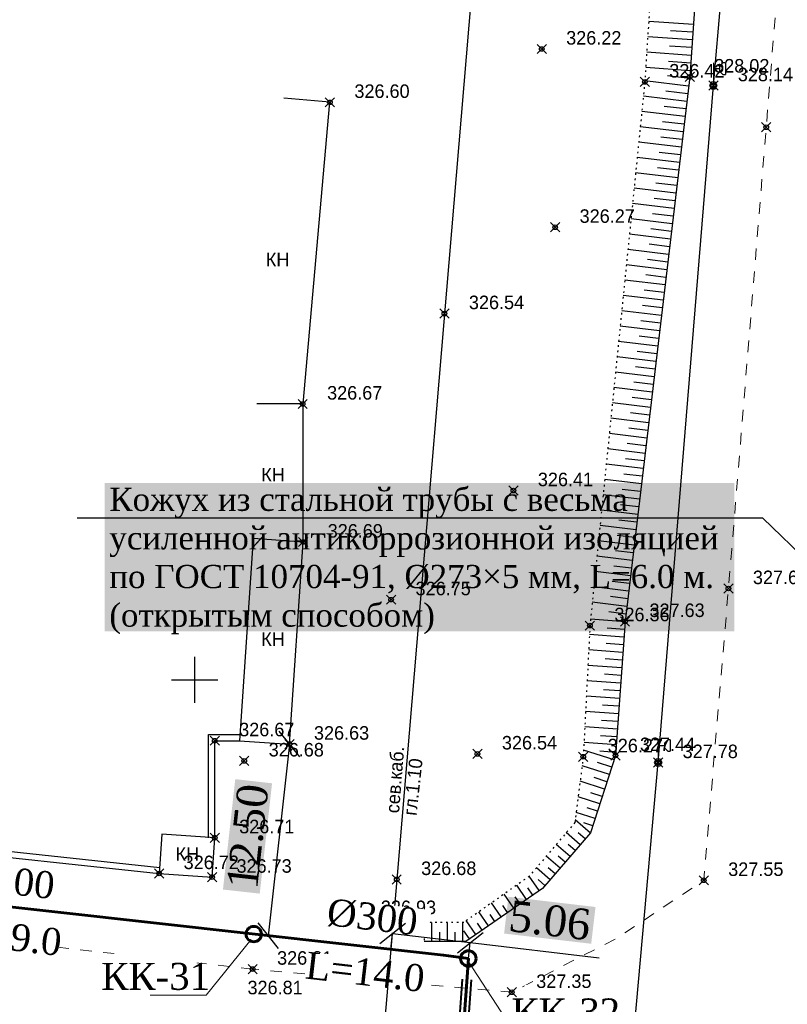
# Model space of a CAD drawing. Header units: metres. Extents: x 703769 to 722343, y 4313031 to 4317457.
# Tile 327 of 409: x 708217 to 708267, y 4315457 to 4315521. Entities that reach past the tile are written whole.
import ezdxf
from ezdxf import colors
from ezdxf.entities.mleader import LeaderData, LeaderLine
from ezdxf.math import Vec2, Vec3

# ---------------------------------------------------------------- set-up
doc = ezdxf.new("R2010")
doc.units = ezdxf.units.M
doc.header["$LTSCALE"] = 0.5
doc.header["$PDMODE"] = 35
doc.header["$PDSIZE"] = 0.3
doc.linetypes.add('Auto_Street_NotBorder_Line_m1', pattern=[3, 1.5, -1.5])
doc.linetypes.add('Контура низ откосов  Штриховая 0.1-0.5 - - - - - - -', pattern=[0.6, 0.1, -0.5])
for name, color, linetype in [('(001) Сетка', 92, 'Continuous'), ('(004) Точки рельефа', 7, 'Continuous'), ('(007) Здания', 7, 'Continuous'), ('(016) Кабель', 1, 'Continuous'), ('(019) Связь', 3, 'ИК_КАБ_СВЯЗИ'), ('(022) Возд. Линии', 7, 'Continuous'), ('(035) Откосы', 7, 'Continuous'), ('(040) Ограда', 7, 'Continuous'), ('annotation', 251, 'Continuous')]:
    doc.layers.add(name, color=color, linetype=linetype)
doc.layers.add('AUTO#_ROADS_EXIST_L', color=7, linetype='Continuous', lineweight=15, true_color=0x000000)
for name, color, linetype, lineweight in [('HK1', 36, 'Continuous', 60), ('ВК_В1', 134, 'Continuous', 40), ('ВОДОПРОВОД текст', 7, 'Continuous', 50)]:
    doc.layers.add(name, color=color, linetype=linetype, lineweight=lineweight)
doc.styles.add('D-431', font='txt')
doc.styles.add('Interproekt', font='isocpeur.ttf', dxfattribs={"width": 0.95, "oblique": 15})
doc.styles.add('P-131', font='txt')
doc.styles.add('S', font='txtwr', dxfattribs={"oblique": 15})
doc.styles.get("Standard").update_dxf_attribs({"font": 'times.ttf'})
doc.styles.add('Times New Roman', font='times.ttf')
doc.linetypes.add('ИК_КАБ_СВЯЗИ', pattern='A,4,["o",Standard,S=0.5,R=0,X=0,Y=-0.125],4,-2', length=10)
doc.linetypes.add('ИК_Э_КАБ_НН', pattern='A,8,-2,["<",Standard,S=1,R=0,X=0,Y=-0.5],8,[">",Standard,S=1,R=0,X=-0.5,Y=-0.5],-2', length=20)
doc.linetypes.add('ОГРАДА_ГЛИН', pattern='A,4,["|",Standard,S=0.8,R=0,X=0,Y=-0.8],0.5,["|",Standard,S=0.8,R=0,X=0,Y=-0.8],3.5', length=8)
doc.dimstyles.new('300', dxfattribs={"dimtxt": 2, "dimasz": 1.5, "dimexe": 0, "dimexo": 0, "dimgap": 1, "dimtad": 1, "dimzin": 0, "dimdsep": 46, "dimtxsty": 'Standard', "dimblk": 'OBLIQUE', "dimcen": 0, "dimclrd": 1, "dimclre": 1, "dimclrt": 1, "dimadec": 1, "dimazin": 0, "dimtfac": 1, "dimtofl": 0, "dimtmove": 0, "dimatfit": 3, "dimfxl": 3, "dimtfill": 2, "dimtfillclr": 7, "dimtolj": 1, "dimtzin": 0, "dimlwd": 25, "dimlwe": -1, "dimarcsym": 0})

# ---------------------------------------------------------------- blocks, each defined once
blk = doc.blocks.new('U1111')
for p, q in [((0.1, 0.45), (0.1, 2.95)), ((1.28934, 2.95), (0.85, 2.51066)), ((1.6, 2.95), (1.28934, 2.95)), ((1.6, 2.95), (1.6, 1.45)), ((0.1, 2.2), (0.85, 2.2)), ((0.85, 2.51066), (0.85, 1.88934)), ((0.85, 1.88934), (1.28934, 1.45)), ((1.28934, 1.45), (1.6, 1.45)), ((0, 0.05), (0.1, 0.05)), ((0, -0.05), (0, 0.05)), ((0.1, 0.05), (0.1, -0.05)), ((0.1, -0.05), (0, -0.05))]:
    blk.add_line(p, q)
blk.add_lwpolyline([(0.55, 0), (0.3, 0.433013), (-0.2, 0.433013), (-0.45, 0), (-0.2, -0.433013), (0.3, -0.433013)], close=True)
at = {"color": 4, "style": 'S', "oblique": 15}
blk.add_attdef('Z', (1.142936, -1.391276), '', height=2, dxfattribs=at)
blk = doc.blocks.new('Setka')
at = {"layer": '(001) Сетка'}
for p, q in [((0, 1.5), (0, -1.5)), ((-1.5, 0), (1.5, 0))]:
    blk.add_line(p, q, dxfattribs=at)
blk = doc.blocks.new('_Dot')
at = {"color": 0, "linetype": 'ByBlock', "lineweight": -2}
blk.add_line((-0.5, 0), (-1, 0), dxfattribs=at)
at = {"color": 0, "linetype": 'ByBlock', "const_width": 0.5}
blk.add_lwpolyline([(-0.25, 0, 1), (0.25, 0, 1)], format="xyb", close=True, dxfattribs=at)
blk = doc.blocks.new('_Oblique')
at = {"color": 0, "linetype": 'ByBlock', "lineweight": -2}
blk.add_line((-0.5, -0.5), (0.5, 0.5), dxfattribs=at)
blk = doc.blocks.new('*D553')
at = {"color": 1, "lineweight": 25, "transparency": 16777216}
blk.add_line((708234.619, 4315474.29), (708233.232, 4315461.872), dxfattribs=at)
at = {"layer": 'Defpoints', "color": 0, "lineweight": 40, "transparency": 16777216}
for p in [(708234.619, 4315474.29, 326.631), (708233.232, 4315461.872), (708233.232, 4315461.872)]:
    blk.add_point(p, dxfattribs=at)
at = {"color": 1, "lineweight": 25, "transparency": 16777216, "xscale": 1.5, "yscale": 1.5, "zscale": 1.5}
for p, rotation in [((708234.619, 4315474.29), 83.6274065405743), ((708233.232, 4315461.872), 263.6274065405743)]:
    blk.add_blockref('_Oblique', p, dxfattribs=dict(at, rotation=rotation))
at = {"color": 1, "lineweight": 40, "transparency": 16777216, "insert": (708231.917, 4315468.305), "char_height": 2, "attachment_point": 5, "rotation": 83.62741, "bg_fill": 1, "box_fill_scale": 1.1, "bg_fill_color": 7, "bg_fill_true_color": 16777215, "bg_fill_transparency": 0}
blk.add_mtext('\\A1;12.50', dxfattribs=at)
blk = doc.blocks.new('*D555')
at = {"color": 1, "transparency": 16777216}
for p, q in [((708241.187, 4315460.984), (708241.308, 4315462.012)), ((708246.217, 4315460.394), (708246.338, 4315461.421))]:
    blk.add_line(p, q, dxfattribs=at)
at = {"color": 1, "lineweight": 25, "transparency": 16777216}
for p, q in [((708241.308, 4315462.012), (708246.338, 4315461.421)), ((708246.338, 4315461.421), (708254.693, 4315460.441))]:
    blk.add_line(p, q, dxfattribs=at)
at = {"layer": 'Defpoints', "color": 0, "lineweight": 40, "transparency": 16777216}
for p in [(708246.338, 4315461.421), (708241.187, 4315460.984), (708246.217, 4315460.394)]:
    blk.add_point(p, dxfattribs=at)
at = {"color": 1, "lineweight": 25, "transparency": 16777216, "xscale": 1.5, "yscale": 1.5, "zscale": 1.5}
for p, rotation in [((708241.308, 4315462.012), 173.3083423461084), ((708246.338, 4315461.421), 353.3083423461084)]:
    blk.add_blockref('_Oblique', p, dxfattribs=dict(at, rotation=rotation))
at = {"color": 1, "lineweight": 40, "transparency": 16777216, "insert": (708251.496, 4315462.85), "char_height": 2, "attachment_point": 5, "rotation": 353.30834, "bg_fill": 1, "box_fill_scale": 1.1, "bg_fill_color": 7, "bg_fill_true_color": 16777215, "bg_fill_transparency": 0}
blk.add_mtext('\\A1;5.06', dxfattribs=at)

msp = doc.modelspace()

# ---------------------------------------------------------------- linework, layer by layer
at = {"layer": '(007) Здания', "elevation": 329.578, "flags": 128}
for points in [[(708235.509, 4315496.335), (708237.242, 4315515.886), (708234.253, 4315516.15)], [(708235.509, 4315487.388), (708235.509, 4315496.335), (708232.509, 4315496.335)]]:
    msp.add_lwpolyline(points, dxfattribs=at)
at = {"layer": '(007) Здания', "elevation": 329.578}
for points in [[(708231.381, 4315474.51), (708234.619, 4315474.29), (708235.509, 4315487.388), (708232.271, 4315487.608)], [(708226.168, 4315465.901), (708229.597, 4315465.668), (708229.77, 4315468.222), (708226.342, 4315468.456)]]:
    msp.add_lwpolyline(points, close=True, dxfattribs=at)
at = {"layer": '(016) Кабель', "linetype": 'ИК_Э_КАБ_НН', "elevation": 325.652, "flags": 128}
msp.add_lwpolyline([(708148.162, 4314184.928), (708151.497, 4314225.638), (708155.946, 4314277.346), (708160.092, 4314325.308), (708165.82, 4314399.254), (708169.045, 4314439.184), (708172.399, 4314480.837), (708175.762, 4314521.367), (708178.982, 4314558.811), (708182.201, 4314596.426), (708185.813, 4314637.091), (708189.128, 4314677.545), (708192.281, 4314716.43), (708195.859, 4314758.023), (708198.741, 4314794.021), (708202.87, 4314842.96), (708206.45, 4314887.572), (708209.623, 4314925.94), (708213.998, 4314964.466), (708217.888, 4315003.776), (708222.285, 4315053.198), (708227.646, 4315118.21), (708230.7, 4315153.26), (708233.599, 4315183.887), (708236.608, 4315219.867), (708239.917, 4315258.483), (708242.964, 4315292.096), (708245.88, 4315324.716), (708249.037, 4315363.449), (708251.639, 4315395.315), (708254.553, 4315428.663), (708258.525, 4315473.098), (708262.105, 4315516.97), (708265.007, 4315550.248), (708267.691, 4315583.251), (708270.438, 4315616.597), (708274.286, 4315657.842), (708277.622, 4315697.97), (708280.245, 4315726.073), (708282.134, 4315747.294), (708285.192, 4315782.765), (708287.519, 4315812.482), (708289.716, 4315837.095), (708292.577, 4315870.499), (708295.609, 4315906.644), (708298.169, 4315937.003), (708301.105, 4315969.327), (708303.908, 4316001.447), (708306.247, 4316027.782), (708309.271, 4316062.456), (708312.329, 4316097.927), (708314.656, 4316127.644), (708316.853, 4316152.257), (708319.714, 4316185.661), (708322.746, 4316221.806), (708325.306, 4316252.165), (708328.242, 4316284.489), (708331.045, 4316316.609), (708331.607, 4316322.941)], dxfattribs=at)
at = {"layer": '(019) Связь', "elevation": 324.516, "flags": 128}
msp.add_lwpolyline([(708317.145, 4316324.221), (708301.016, 4316142.912), (708256.741, 4315645.198), (708241.57, 4315465.518), (708189.214, 4314845.558), (708166.334, 4314514.295), (708160.318, 4314448.76), (708146.619, 4314291.453), (708137.034, 4314165.721), (708137.034, 4314165.721), (708137.034, 4314165.721), (708136.895, 4314100.448), (708136.888, 4314097.122)], dxfattribs=at)
at = {"layer": '(035) Откосы'}
for p, q in [((708260.805, 4315520.924, 327.807), (708257.911, 4315521.123, 327.807)), ((708260.737, 4315519.927, 327.807), (708257.847, 4315520.126, 327.807)), ((708260.771, 4315520.426, 327.807), (708259.325, 4315520.525, 327.807)), ((708260.702, 4315519.429, 327.807), (708259.259, 4315519.528, 327.807)), ((708260.668, 4315518.931, 327.807), (708257.783, 4315519.129, 327.807)), ((708260.6, 4315517.934, 327.807), (708257.719, 4315518.132, 327.807)), ((708260.634, 4315518.433, 327.807), (708259.192, 4315518.532, 327.807)), ((708260.56, 4315517.437, 327.807), (708259.128, 4315517.607, 327.807)), ((708260.501, 4315516.941, 327.807), (708257.663, 4315517.278, 327.807)), ((708260.383, 4315515.949, 327.807), (708257.566, 4315516.284, 327.807)), ((708260.442, 4315516.445, 327.807), (708259.029, 4315516.613, 327.807)), ((708260.325, 4315515.453, 327.807), (708258.92, 4315515.62, 327.807)), ((708260.266, 4315514.957, 327.807), (708257.465, 4315515.29, 327.807)), ((708260.148, 4315513.965, 327.807), (708257.365, 4315514.296, 327.807)), ((708260.207, 4315514.461, 327.807), (708258.811, 4315514.627, 327.807)), ((708260.089, 4315513.469, 327.807), (708258.702, 4315513.634, 327.807)), ((708260.03, 4315512.973, 327.807), (708257.265, 4315513.302, 327.807)), ((708259.912, 4315511.981, 327.807), (708257.164, 4315512.308, 327.807)), ((708259.971, 4315512.477, 327.807), (708258.593, 4315512.641, 327.807)), ((708259.853, 4315511.485, 327.807), (708258.483, 4315511.648, 327.807)), ((708259.794, 4315510.989, 327.807), (708257.064, 4315511.314, 327.807)), ((708259.735, 4315510.493, 327.807), (708258.374, 4315510.655, 327.807)), ((708259.676, 4315509.997, 327.807), (708256.963, 4315510.32, 327.807)), ((708259.558, 4315509.005, 327.807), (708256.863, 4315509.326, 327.807)), ((708259.617, 4315509.501, 327.807), (708258.265, 4315509.662, 327.807)), ((708259.499, 4315508.509, 327.807), (708258.156, 4315508.669, 327.807)), ((708259.44, 4315508.014, 327.807), (708256.763, 4315508.332, 327.807)), ((708259.322, 4315507.022, 327.807), (708256.662, 4315507.338, 327.807)), ((708259.381, 4315507.518, 327.807), (708258.047, 4315507.676, 327.807)), ((708259.263, 4315506.526, 327.807), (708257.938, 4315506.683, 327.807)), ((708259.204, 4315506.03, 327.807), (708256.562, 4315506.344, 327.807)), ((708259.086, 4315505.038, 327.807), (708256.462, 4315505.35, 327.807)), ((708259.145, 4315505.534, 327.807), (708257.828, 4315505.69, 327.807)), ((708259.027, 4315504.542, 327.807), (708257.719, 4315504.697, 327.807)), ((708258.968, 4315504.046, 327.807), (708256.361, 4315504.356, 327.807)), ((708258.85, 4315503.054, 327.807), (708256.261, 4315503.362, 327.807)), ((708258.909, 4315503.55, 327.807), (708257.61, 4315503.704, 327.807)), ((708258.732, 4315502.062, 327.807), (708256.161, 4315502.368, 327.807)), ((708258.791, 4315502.558, 327.807), (708257.501, 4315502.712, 327.807)), ((708258.673, 4315501.566, 327.807), (708257.392, 4315501.719, 327.807)), ((708258.614, 4315501.07, 327.807), (708256.06, 4315501.374, 327.807)), ((708258.496, 4315500.078, 327.807), (708255.96, 4315500.38, 327.807)), ((708258.555, 4315500.574, 327.807), (708257.283, 4315500.726, 327.807)), ((708258.437, 4315499.582, 327.807), (708257.173, 4315499.733, 327.807)), ((708258.378, 4315499.086, 327.807), (708255.86, 4315499.386, 327.807)), ((708258.26, 4315498.095, 327.807), (708255.759, 4315498.392, 327.807)), ((708258.319, 4315498.59, 327.807), (708257.064, 4315498.74, 327.807)), ((708258.201, 4315497.599, 327.807), (708256.955, 4315497.747, 327.807)), ((708258.142, 4315497.103, 327.807), (708255.659, 4315497.398, 327.807)), ((708258.024, 4315496.111, 327.807), (708255.558, 4315496.404, 327.807)), ((708258.083, 4315496.607, 327.807), (708256.846, 4315496.754, 327.807)), ((708257.965, 4315495.615, 327.807), (708256.737, 4315495.761, 327.807)), ((708257.906, 4315495.119, 327.807), (708255.458, 4315495.41, 327.807)), ((708257.847, 4315494.623, 327.807), (708256.628, 4315494.768, 327.807)), ((708257.788, 4315494.127, 327.807), (708255.358, 4315494.416, 327.807)), ((708257.671, 4315493.135, 327.807), (708255.257, 4315493.422, 327.807)), ((708257.729, 4315493.631, 327.807), (708256.519, 4315493.775, 327.807)), ((708257.612, 4315492.639, 327.807), (708256.409, 4315492.782, 327.807)), ((708257.553, 4315492.143, 327.807), (708255.157, 4315492.428, 327.807)), ((708257.435, 4315491.151, 327.807), (708255.057, 4315491.434, 327.807)), ((708257.494, 4315491.647, 327.807), (708256.3, 4315491.789, 327.807)), ((708257.376, 4315490.655, 327.807), (708256.191, 4315490.796, 327.807)), ((708257.317, 4315490.159, 327.807), (708254.956, 4315490.44, 327.807)), ((708257.199, 4315489.167, 327.807), (708254.856, 4315489.446, 327.807)), ((708257.258, 4315489.663, 327.807), (708256.082, 4315489.803, 327.807)), ((708257.14, 4315488.671, 327.807), (708255.973, 4315488.81, 327.807)), ((708257.081, 4315488.176, 327.807), (708254.756, 4315488.452, 327.807)), ((708256.963, 4315487.184, 327.807), (708254.655, 4315487.458, 327.807)), ((708257.022, 4315487.68, 327.807), (708255.864, 4315487.817, 327.807)), ((708256.904, 4315486.688, 327.807), (708255.754, 4315486.824, 327.807)), ((708256.845, 4315486.192, 327.807), (708254.555, 4315486.464, 327.807)), ((708256.786, 4315485.696, 327.807), (708255.645, 4315485.831, 327.807)), ((708256.727, 4315485.2, 327.807), (708254.455, 4315485.47, 327.807)), ((708256.609, 4315484.208, 327.807), (708254.354, 4315484.476, 327.807)), ((708256.668, 4315484.704, 327.807), (708255.536, 4315484.838, 327.807)), ((708256.55, 4315483.712, 327.807), (708255.427, 4315483.846, 327.807)), ((708256.491, 4315483.216, 327.807), (708254.254, 4315483.482, 327.807)), ((708256.374, 4315482.224, 327.807), (708254.143, 4315482.383, 327.807)), ((708256.432, 4315482.72, 327.807), (708255.318, 4315482.853, 327.807)), ((708256.338, 4315481.726, 327.807), (708255.218, 4315481.806, 327.807)), ((708256.303, 4315481.228, 327.807), (708254.071, 4315481.386, 327.807)), ((708256.232, 4315480.231, 327.807), (708254.021, 4315480.389, 327.807)), ((708256.267, 4315480.73, 327.807), (708255.157, 4315480.809, 327.807)), ((708256.197, 4315479.733, 327.807), (708255.096, 4315479.811, 327.807)), ((708256.161, 4315479.235, 327.807), (708253.97, 4315479.391, 327.807)), ((708256.126, 4315478.737, 327.807), (708255.035, 4315478.814, 327.807)), ((708256.09, 4315478.239, 327.807), (708253.919, 4315478.393, 327.807)), ((708256.019, 4315477.242, 327.807), (708253.868, 4315477.395, 327.807)), ((708256.055, 4315477.74, 327.807), (708254.974, 4315477.817, 327.807)), ((708255.984, 4315476.744, 327.807), (708254.914, 4315476.82, 327.807)), ((708255.948, 4315476.246, 327.807), (708253.818, 4315476.397, 327.807)), ((708255.878, 4315475.249, 327.807), (708253.767, 4315475.4, 327.807)), ((708255.913, 4315475.748, 327.807), (708254.853, 4315475.823, 327.807)), ((708255.842, 4315474.751, 327.807), (708254.792, 4315474.826, 327.807)), ((708255.807, 4315474.253, 327.807), (708253.716, 4315474.402, 327.807)), ((708255.665, 4315473.27, 327.807), (708253.691, 4315473.907, 327.807)), ((708255.771, 4315473.755, 327.807), (708254.731, 4315473.829, 327.807)), ((708255.359, 4315472.32, 327.807), (708253.594, 4315472.889, 327.807)), ((708255.512, 4315472.795, 327.807), (708254.585, 4315473.094, 327.807)), ((708255.205, 4315471.844, 327.807), (708254.367, 4315472.115, 327.807)), ((708255.052, 4315471.369, 327.807), (708253.464, 4315471.881, 327.807)), ((708254.745, 4315470.418, 327.807), (708253.335, 4315470.873, 327.807)), ((708254.899, 4315470.894, 327.807), (708254.149, 4315471.136, 327.807)), ((708254.439, 4315469.468, 327.807), (708253.205, 4315469.866, 327.807)), ((708254.592, 4315469.943, 327.807), (708253.931, 4315470.156, 327.807)), ((708254.127, 4315468.52, 327.807), (708253.142, 4315469.373, 327.807)), ((708254.285, 4315468.992, 327.807), (708253.713, 4315469.177, 327.807)), ((708253.473, 4315467.765, 327.807), (708252.564, 4315468.552, 327.807)), ((708253.8, 4315468.143, 327.807), (708253.343, 4315468.538, 327.807)), ((708252.819, 4315467.01, 327.807), (708251.918, 4315467.79, 327.807)), ((708253.146, 4315467.387, 327.807), (708252.693, 4315467.779, 327.807)), ((708252.165, 4315466.255, 327.807), (708251.272, 4315467.028, 327.807)), ((708252.492, 4315466.632, 327.807), (708252.043, 4315467.021, 327.807)), ((708250.814, 4315464.793, 327.807), (708250.167, 4315465.725, 327.807)), ((708251.511, 4315465.5, 327.807), (708250.626, 4315466.266, 327.807)), ((708251.838, 4315465.877, 327.807), (708251.393, 4315466.262, 327.807)), ((708249.993, 4315464.223, 327.807), (708249.35, 4315465.15, 327.807)), ((708251.184, 4315465.122, 327.807), (708250.743, 4315465.504, 327.807)), ((708249.172, 4315463.654, 327.807), (708248.534, 4315464.574, 327.807)), ((708250.403, 4315464.508, 327.807), (708250.081, 4315464.973, 327.807)), ((708248.352, 4315463.085, 327.807), (708247.717, 4315463.999, 327.807)), ((708248.762, 4315463.369, 327.807), (708248.444, 4315463.828, 327.807)), ((708249.583, 4315463.939, 327.807), (708249.262, 4315464.4, 327.807)), ((708247.531, 4315462.515, 327.807), (708246.901, 4315463.424, 327.807)), ((708247.942, 4315462.8, 327.807), (708247.625, 4315463.256, 327.807)), ((708243.857, 4315461.489, 327.807), (708243.857, 4315462.732, 327.807)), ((708244.856, 4315461.489, 327.807), (708244.856, 4315462.732, 327.807)), ((708245.855, 4315461.489, 327.807), (708245.855, 4315462.732, 327.807)), ((708246.711, 4315461.946, 327.807), (708246.084, 4315462.848, 327.807)), ((708247.121, 4315462.23, 327.807), (708246.807, 4315462.683, 327.807)), ((708244.356, 4315461.489, 327.807), (708244.356, 4315462.11, 327.807)), ((708245.355, 4315461.489, 327.807), (708245.355, 4315462.11, 327.807)), ((708246.3, 4315461.661, 327.807), (708245.929, 4315462.196, 327.807))]:
    msp.add_line(p, q, dxfattribs=at)
at = {"layer": '(035) Откосы', "linetype": 'Контура низ откосов  Штриховая 0.1-0.5 - - - - - - -', "elevation": 327.807}
msp.add_lwpolyline([(708260.929, 4315567.928), (708259.846, 4315551.139), (708257.659, 4315517.209), (708254.101, 4315481.968), (708253.669, 4315473.472), (708253.12, 4315469.209), (708250.168, 4315465.726), (708245.919, 4315462.732), (708243.357, 4315462.732), (708243.357, 4315461.489)], dxfattribs=at)
at = {"layer": '(035) Откосы', "elevation": 327.807, "flags": 128}
msp.add_lwpolyline([(708263.758, 4315567.777), (708262.844, 4315550.581), (708260.572, 4315517.534), (708256.375, 4315482.241), (708255.757, 4315473.555), (708254.137, 4315468.532), (708251.027, 4315464.941), (708246.052, 4315461.489), (708243.357, 4315461.489)], dxfattribs=at)
at = {"layer": '(040) Ограда', "linetype": 'ОГРАДА_ГЛИН', "elevation": 329.578, "flags": 128}
for points in [[(708229.37, 4315468.222), (708229.37, 4315474.91), (708231.381, 4315474.91)], [(708195.895, 4315473.016), (708195.895, 4315469.545), (708226.211, 4315466.299)]]:
    msp.add_lwpolyline(points, dxfattribs=at)
at = {"layer": '(040) Ограда', "elevation": 329.578, "flags": 128}
for points in [[(708229.77, 4315468.222), (708229.77, 4315474.51), (708231.381, 4315474.51)], [(708195.495, 4315473.016), (708195.495, 4315469.185), (708226.168, 4315465.901)]]:
    msp.add_lwpolyline(points, dxfattribs=at)
at = {"color": 36, "lineweight": 60, "flags": 128}
for points in [[(708165.983, 4315469.393), (708194.379, 4315466.212), (708244.601, 4315460.603), (708246.217, 4315460.394), (708246.217, 4315460.394)], [(708246.217, 4315460.394), (708240.375, 4315379.164), (708236.764, 4315328.969), (708237.734, 4315319.158), (708233.607, 4315269.337), (708224.852, 4315182.876), (708209.931, 4315028.757), (708168.472, 4315015.744)]]:
    msp.add_lwpolyline(points, dxfattribs=at)
at = {"color": 0, "linetype": 'ByBlock', "lineweight": -2, "transparency": 16777216}
for p in [(708250.973, 4315519.342, 326.222), (708257.659, 4315517.209, 326.418), (708260.572, 4315517.534, 328.025), (708262.105, 4315516.97, 328.141), (708237.242, 4315515.886, 326.599), (708237.242, 4315515.886, 326.599), (708265.53, 4315514.273, 327.952), (708251.845, 4315507.789, 326.266), (708244.667, 4315502.194, 326.541), (708235.471, 4315496.335, 326.67), (708235.471, 4315496.335, 326.67), (708249.137, 4315490.721, 326.405), (708235.509, 4315487.388, 326.692), (708263.082, 4315484.373, 327.672), (708241.206, 4315483.652, 326.754), (708256.375, 4315482.241, 327.628), (708254.101, 4315481.968, 326.359), (708229.77, 4315474.51, 326.668), (708234.619, 4315474.29, 326.631), (708231.683, 4315473.202, 326.681), (708246.806, 4315473.656, 326.538), (708253.669, 4315473.472, 326.272), (708255.757, 4315473.555, 327.442), (708258.525, 4315473.098, 327.782), (708229.77, 4315468.222, 326.711), (708226.168, 4315465.901, 326.718), (708229.597, 4315465.668, 326.728), (708241.57, 4315465.518, 326.677), (708261.48, 4315465.462, 327.545), (708238.958, 4315462.987, 326.929), (708232.228, 4315459.706, 326.806), (708232.228, 4315459.706, 326.806), (708249.032, 4315458.204, 327.347)]:
    msp.add_point(p, dxfattribs=at)
at = {"layer": 'AUTO#_ROADS_EXIST_L', "linetype": 'Auto_Street_NotBorder_Line_m1', "lineweight": 15, "elevation": -0.295, "flags": 128}
msp.add_lwpolyline([(708241.626, 4315571.173), (708264.584, 4315569.799), (708270.338, 4315566.58), (708266.779, 4315529.58), (708263.299, 4315486.929), (708261.48, 4315465.462), (708255.87, 4315461.725), (708249.032, 4315458.204), (708232.228, 4315459.706)], dxfattribs=at)
at = {"layer": 'AUTO#_ROADS_EXIST_L', "color": 0, "linetype": 'Auto_Street_NotBorder_Line_m1', "lineweight": 15, "elevation": 329.578, "flags": 128}
msp.add_lwpolyline([(708232.228, 4315459.706), (708190.905, 4315464.333), (708189.377, 4315468.511), (708190.1, 4315486.722)], dxfattribs=at)
at = {"layer": 'HK1'}
for centre in [(708232.299, 4315461.976), (708246.217, 4315460.394)]:
    msp.add_circle(centre, 0.5, dxfattribs=at)

# ---------------------------------------------------------------- block references
at = {"layer": '(001) Сетка'}
msp.add_blockref('Setka', (708228.465, 4315478.456), dxfattribs=at)
at = {"layer": '(022) Возд. Линии', "xscale": 0.5, "yscale": 0.5, "zscale": 0.5}
for p in [(708262.08, 4315516.97, 325.652), (708258.5, 4315473.098, 325.652)]:
    msp.add_blockref('U1111', p, dxfattribs=at)

# ---------------------------------------------------------------- texts
at = {"layer": '(004) Точки рельефа', "style": 'D-431'}
for s, p in [('326.22', (708252.559, 4315519.627, 326.222)), ('328.02', (708262.158, 4315517.817, 328.025)), ('326.42', (708259.245, 4315517.494, 326.418)), ('328.14', (708263.691, 4315517.253, 328.141)), ('326.60', (708238.828, 4315516.171, 326.599)), ('326.27', (708253.431, 4315508.075, 326.266)), ('326.54', (708246.253, 4315502.48, 326.541)), ('326.67', (708237.057, 4315496.621, 326.67)), ('326.41', (708250.723, 4315491.006, 326.405)), ('327.67', (708264.668, 4315484.658, 327.672)), ('326.75', (708242.792, 4315483.938, 326.754)), ('326.36', (708255.687, 4315482.253, 326.359)), ('327.63', (708257.961, 4315482.526, 327.628)), ('326.54', (708248.392, 4315473.941, 326.538)), ('326.27', (708255.255, 4315473.757, 326.272)), ('327.44', (708257.343, 4315473.834, 327.442)), ('326.68', (708233.269, 4315473.488, 326.681)), ('327.78', (708260.111, 4315473.381, 327.782)), ('326.68', (708243.156, 4315465.803, 326.677)), ('327.55', (708263.066, 4315465.743, 327.545)), ('326.93', (708240.544, 4315463.272, 326.929)), ('326.81', (708233.814, 4315459.992, 326.806)), ('327.35', (708250.618, 4315458.485, 327.347))]:
    msp.add_text(s, height=0.875, dxfattribs=at).set_placement(p)
at = {"layer": '(004) Точки рельефа', "color": 18, "true_color": 0x000000, "style": 'D-431'}
for s, p in [('326.60', (708238.828, 4315516.171, 326.599)), ('326.67', (708237.057, 4315496.621, 326.67)), ('326.69', (708237.095, 4315487.674, 326.692)), ('326.67', (708231.356, 4315474.796, 326.668)), ('326.63', (708236.205, 4315474.576, 326.631)), ('326.71', (708231.356, 4315468.508, 326.711)), ('326.72', (708227.754, 4315466.187, 326.718)), ('326.73', (708231.183, 4315465.953, 326.728)), ('326.81', (708231.896, 4315458.073, 326.806))]:
    msp.add_text(s, height=0.875, dxfattribs=at).set_placement(p)
at = {"layer": '(007) Здания', "style": 'P-131'}
for p in [(708233.079, 4315505.251, 329.578), (708232.788, 4315491.31, 329.578), (708232.781, 4315480.656, 329.578), (708227.227, 4315466.725, 329.578)]:
    msp.add_text('КН', height=0.88, dxfattribs=at).set_placement(p)
at = {"layer": '(019) Связь', "color": 0, "linetype": 'Continuous', "style": 'D-431'}
for s, rotation, p in [('сев.каб.', 85.46197, (708241.719, 4315469.785, -0.295)), ('гл.1.10', 83.74945, (708242.853, 4315469.621, -0.295))]:
    msp.add_text(s, height=0.875, rotation=rotation, dxfattribs=at).set_placement(p)

# ---------------------------------------------------------------- next in the draw order: texts
at = {"layer": 'ВОДОПРОВОД текст', "color": 7, "linetype": 'Continuous', "lineweight": 50, "char_height": 1.75, "width": 7.48307, "attachment_point": 5, "rotation": 353.39328, "style": 'Times New Roman', "bg_fill": 3, "box_fill_scale": 1, "bg_fill_color": 256, "bg_fill_transparency": 16714492}
for s, insert in [('%%C300', (708216.455, 4315465.408)), ('%%C300', (708239.991, 4315463.063, -0.295)), ('L=39.0', (708215.985, 4315461.853, 445.973)), ('L=14.0', (708239.522, 4315459.508, 445.678))]:
    msp.add_mtext(s, dxfattribs=dict(at, insert=insert))

# ---------------------------------------------------------------- next in the draw order: leaders
at = {"layer": 'annotation'}
ml = msp.add_multileader_mtext('Standard', dxfattribs=at)
ml.set_content('Кожух из стальной трубы с весьма усиленной антикоррозионной изоляцией по ГОСТ 10704-91, Ø273×5 мм, L=6.0 м.\\P(открытым способом)', color=256)
ml.set_leader_properties()
ml.build(insert=Vec2(0, 0))
ml.multileader.update_dxf_attribs({"text_right_attachment_type": 6, "dogleg_length": 0.36, "arrow_head_size": 1.5})
ctx = ml.context
ctx.base_point, ctx.char_height, ctx.arrow_head_size, ctx.landing_gap_size, ctx.plane_origin = Vec3(708221.437, 4315489.917), 1.5, 1.5, 1.5, Vec3(708353.431, 4315524.241)
ctx.right_attachment = 6
notes = []
notes.append((ctx, [(1, (1, 1, 0), (708265.307, 4315488.93), (-1, 0), 2.309, [(0, [(708282.237, 4315472.647)], 0, [])])]))
ctx.mtext.insert, ctx.mtext.width, ctx.mtext.defined_height, ctx.mtext.flow_direction = Vec3(708222.937, 4315490.904), 40.23624, 14.503, 5
ctx.mtext.has_bg_fill, ctx.mtext.bg_color, ctx.mtext.bg_scale_factor, ctx.mtext.bg_transparency, ctx.mtext.use_window_bg_color = 1, -1023409921, 1.2, 0, 0
at = {"layer": 'ВК_В1', "color": 7, "lineweight": 13}
ml = msp.add_multileader_mtext('Standard', dxfattribs=at)
ml.set_content('{\\fTimes New Roman|b0|i0|c204|p18;\\Q0;\\W1;КК-\\fTimes New Roman|b0|i0|c0|p18;31}', color=7, style='Interproekt')
ml.set_leader_properties(color=256, linetype='Continuous', lineweight=13)
ml.set_arrow_properties(name='DOT')
ml.build(insert=Vec2(0, 0))
ml.multileader.update_dxf_attribs({"text_left_attachment_type": 6, "text_right_attachment_type": 6, "dogleg_length": 0, "arrow_head_size": 0.00144})
ctx = ml.context
ctx.base_point, ctx.char_height, ctx.arrow_head_size, ctx.landing_gap_size, ctx.plane_origin = Vec3(708222.673, 4315458.012), 1.75, 0.00144, 0.0008, Vec3(709093.729, 4315498.033)
ctx.left_attachment, ctx.right_attachment, ctx.text_align_type = 6, 6, 1
notes.append((ctx, [(1, (1, 1, 0), (708229.204, 4315458.012), (-1, 0), 0, [(0, [(708232.133, 4315461.635)], 0, [])])]))
ctx.mtext.insert, ctx.mtext.rotation, ctx.mtext.width, ctx.mtext.alignment, ctx.mtext.flow_direction = Vec3(708225.938, 4315460.112), 6.283185, 3.59135, 2, 5
ctx.mtext.has_bg_fill, ctx.mtext.bg_color, ctx.mtext.bg_scale_factor, ctx.mtext.bg_transparency, ctx.mtext.use_window_bg_color = 1, -1027028792, 1.5, 0, 1
ml = msp.add_multileader_mtext('Standard', dxfattribs=at)
ml.set_content('{\\fTimes New Roman|b0|i0|c204|p18;\\Q0;\\W1;КК-\\fTimes New Roman|b0|i0|c0|p18;32}', color=7, style='Interproekt')
ml.set_leader_properties(color=256, linetype='Continuous', lineweight=13)
ml.set_arrow_properties(name='DOT')
ml.build(insert=Vec2(0, 0))
ml.multileader.update_dxf_attribs({"text_left_attachment_type": 6, "text_right_attachment_type": 6, "dogleg_length": 0, "arrow_head_size": 0.00144})
ctx = ml.context
ctx.base_point, ctx.char_height, ctx.arrow_head_size, ctx.landing_gap_size, ctx.plane_origin = Vec3(708249.164, 4315455.705), 1.75, 0.00144, 0.0008, Vec3(709120.366, 4315495.726)
ctx.left_attachment, ctx.right_attachment, ctx.text_align_type = 6, 6, 1
notes.append((ctx, [(0, (1, 1, 0), (708249.164, 4315455.705), (1, 0), 0, [(0, [(708246.206, 4315460.232)], 0, [])])]))
ctx.mtext.insert, ctx.mtext.rotation, ctx.mtext.width, ctx.mtext.alignment, ctx.mtext.flow_direction = Vec3(708252.534, 4315457.805), 6.283185, 3.59135, 2, 5
ctx.mtext.has_bg_fill, ctx.mtext.bg_color, ctx.mtext.bg_scale_factor, ctx.mtext.bg_transparency, ctx.mtext.use_window_bg_color = 1, -1027028792, 1.5, 0, 1
for ctx, leaders in notes:
    for number, flags, end, landing, length, lines in leaders:
        leader = LeaderData()
        leader.index, (leader.has_last_leader_line, leader.has_dogleg_vector, leader.attachment_direction) = number, flags
        leader.last_leader_point, leader.dogleg_vector, leader.dogleg_length = Vec3(end), Vec3(landing), length
        for number, points, colour, breaks in lines:
            line = LeaderLine()
            line.index, line.vertices, line.color, line.breaks = number, Vec3.list(points), colors.encode_raw_color(colour), breaks
            leader.lines.append(line)
        ctx.leaders.append(leader)

# ---------------------------------------------------------------- next in the draw order: linework, layer by layer
at = {"color": 1, "lineweight": 40, "flags": 128}
msp.add_lwpolyline([(708245.821, 4315459.06), (708244.862, 4315445.728), (708245.463, 4315445.728), (708246.419, 4315459.017)], dxfattribs=at)

# ---------------------------------------------------------------- next in the draw order: dimensions: what is measured, and where the dimension line sits
at = {"color": 1, "lineweight": 40}
for p1, p2, distance, picture, middle in [((708234.619, 4315474.29, 326.631), (708233.232, 4315461.872), 0, '*D553', (708231.917, 4315468.305)), ((708241.187, 4315460.984), (708246.217, 4315460.394), 1.035, '*D555', (708251.496, 4315462.85))]:
    dim = msp.add_aligned_dim(p1=p1, p2=p2, distance=distance, dimstyle='300', dxfattribs=at)
    dim.commit()
    dim.dimension.update_dxf_attribs({"geometry": picture, "text_midpoint": middle})

doc.saveas('drawing.dxf')
